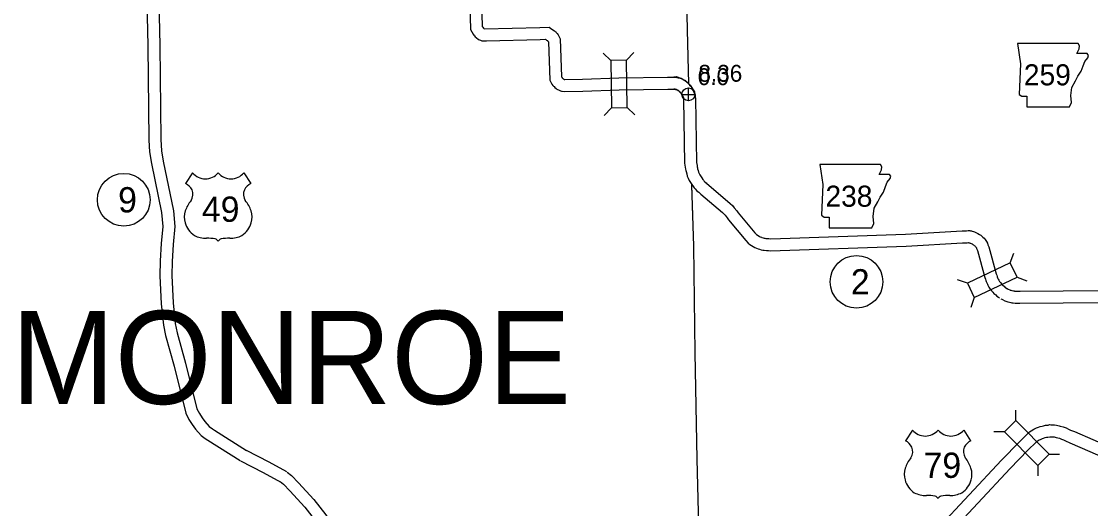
# Model space of a CAD drawing. Extents: x -939622 to -934222, y 1383701 to 1385301.
# Drawn here: x -935977.9 to -935897.5, y 1384179.7 to 1384216.3 of the extents above; entities that cross this region are included whole.
import ezdxf

# ---------------------------------------------------------------- set-up
doc = ezdxf.new("R2010")
doc.units = 0
for name, color, linetype in [('Default', 7, 'Continuous'), ('Level 10', 7, 'Continuous'), ('Level 15', 7, 'Continuous'), ('Level 2', 7, 'Continuous'), ('Level 20', 7, 'Continuous'), ('Level 21', 7, 'Continuous'), ('Level 22', 7, 'Continuous'), ('Level 25', 7, 'Continuous'), ('Level 26', 7, 'Continuous'), ('Level 27', 7, 'Continuous')]:
    doc.layers.add(name, color=color, linetype=linetype)

msp = doc.modelspace()

# ---------------------------------------------------------------- linework, layer by layer
at = {"layer": 'Level 10'}
for points in [[(-935944.334, 1384223.23), (-935944.126, 1384215.705), (-935943.933, 1384215.355), (-935943.858, 1384215.279), (-935943.827, 1384215.247), (-935943.818, 1384215.238), (-935943.768, 1384215.171), (-935943.697, 1384215.112), (-935943.51, 1384214.952), (-935943.374, 1384214.904), (-935943.27, 1384214.87), (-935943.1, 1384214.849), (-935942.955, 1384214.855), (-935942.929, 1384214.861), (-935938.874, 1384214.97)], [(-935943.434, 1384223.249), (-935943.232, 1384215.948), (-935943.205, 1384215.898), (-935943.186, 1384215.878), (-935943.131, 1384215.822), (-935943.111, 1384215.795), (-935943.067, 1384215.758), (-935938.898, 1384215.869)], [(-935938.896, 1384215.869), (-935938.208, 1384215.885), (-935938.003, 1384215.74), (-935937.801, 1384215.606), (-935937.783, 1384215.592), (-935937.747, 1384215.568), (-935937.704, 1384215.528), (-935937.669, 1384215.489), (-935937.654, 1384215.472), (-935937.599, 1384215.411), (-935937.524, 1384215.318), (-935937.489, 1384215.27), (-935937.363, 1384215.01), (-935937.265, 1384212.146), (-935937.228, 1384212.091), (-935937.225, 1384212.082), (-935937.213, 1384212.07), (-935937.179, 1384212.033), (-935937.178, 1384212.032), (-935937.129, 1384211.997), (-935937.115, 1384211.985), (-935937.076, 1384211.965), (-935937.036, 1384211.949), (-935937.014, 1384211.946), (-935935.685, 1384211.971), (-935932.956, 1384212.067), (-935929.283, 1384212.123)], [(-935938.876, 1384214.969), (-935938.483, 1384214.978), (-935938.454, 1384214.959), (-935938.401, 1384214.914), (-935938.338, 1384214.884), (-935938.316, 1384214.866), (-935938.283, 1384214.819), (-935938.268, 1384214.802), (-935938.256, 1384214.778), (-935938.157, 1384211.895), (-935938.041, 1384211.693), (-935938.004, 1384211.595), (-935937.914, 1384211.501), (-935937.874, 1384211.458), (-935937.833, 1384211.414), (-935937.765, 1384211.345), (-935937.686, 1384211.288), (-935937.619, 1384211.23), (-935937.445, 1384211.143), (-935937.389, 1384211.121), (-935937.34, 1384211.098), (-935937.272, 1384211.08), (-935937.217, 1384211.066), (-935937.071, 1384211.045), (-935935.661, 1384211.071), (-935932.933, 1384211.167), (-935929.27, 1384211.223)], [(-935929.286, 1384212.123), (-935928.769, 1384212.134), (-935928.689, 1384212.123), (-935928.654, 1384212.119), (-935928.603, 1384212.109), (-935928.598, 1384212.108), (-935928.545, 1384212.101), (-935928.494, 1384212.087), (-935928.439, 1384212.079), (-935928.267, 1384212.017), (-935928.174, 1384211.987), (-935928.124, 1384211.961), (-935928.066, 1384211.937), (-935928.002, 1384211.897), (-935927.956, 1384211.867), (-935927.919, 1384211.836), (-935927.875, 1384211.802), (-935927.842, 1384211.766), (-935927.827, 1384211.752), (-935927.805, 1384211.731), (-935927.772, 1384211.7), (-935927.756, 1384211.684), (-935927.71, 1384211.648), (-935927.655, 1384211.585), (-935927.654, 1384211.584), (-935927.605, 1384211.538), (-935927.543, 1384211.452), (-935927.49, 1384211.379), (-935927.45, 1384211.303), (-935927.439, 1384211.284), (-935927.419, 1384211.259), (-935927.353, 1384211.158), (-935927.32, 1384211.057), (-935927.309, 1384211.006), (-935927.302, 1384210.988), (-935927.295, 1384210.969), (-935927.295, 1384210.969), (-935927.293, 1384210.964), (-935927.268, 1384210.919), (-935927.247, 1384210.862), (-935927.225, 1384210.802)], [(-935928.832, 1384212.151), (-935928.822, 1384212.151), (-935928.656, 1384212.173), (-935928.492, 1384212.117), (-935928.444, 1384212.099), (-935928.377, 1384212.078), (-935928.281, 1384212.042), (-935928.147, 1384211.974), (-935928.049, 1384211.913), (-935927.996, 1384211.872), (-935927.92, 1384211.827), (-935927.866, 1384211.775), (-935927.796, 1384211.728), (-935927.656, 1384211.568), (-935927.633, 1384211.529), (-935927.523, 1384211.415), (-935927.459, 1384211.276), (-935927.432, 1384211.211), (-935927.414, 1384211.178), (-935927.366, 1384211.094), (-935927.323, 1384210.999), (-935927.292, 1384210.934), (-935927.224, 1384210.789), (-935927.213, 1384210.671), (-935927.195, 1384210.522), (-935927.108, 1384205.722), (-935927.074, 1384205.484), (-935927.062, 1384205.38), (-935927.042, 1384205.301), (-935927.029, 1384205.233), (-935926.993, 1384205.106), (-935926.956, 1384204.988), (-935926.912, 1384204.874), (-935926.876, 1384204.787), (-935926.723, 1384204.555), (-935926.636, 1384204.43), (-935926.594, 1384204.383), (-935926.554, 1384204.333), (-935926.477, 1384204.258), (-935926.34, 1384204.142), (-935926.191, 1384203.999), (-935924.573, 1384202.631), (-935924.403, 1384202.473), (-935924.272, 1384202.311), (-935924.083, 1384202.079), (-935923.981, 1384201.931), (-935922.736, 1384200.431), (-935922.638, 1384200.326), (-935922.597, 1384200.295), (-935922.408, 1384200.18), (-935922.314, 1384200.131), (-935922.229, 1384200.088), (-935922.191, 1384200.073), (-935922.098, 1384200.047), (-935922.023, 1384200.019), (-935921.987, 1384200.012), (-935921.908, 1384200.003), (-935921.778, 1384199.985), (-935921.668, 1384199.985), (-935921.53, 1384199.975), (-935911.381, 1384200.329), (-935907.136, 1384200.567), (-935906.914, 1384200.577), (-935906.794, 1384200.58), (-935906.666, 1384200.59), (-935906.559, 1384200.587), (-935906.489, 1384200.574), (-935906.422, 1384200.563), (-935906.367, 1384200.548), (-935906.286, 1384200.529), (-935906.196, 1384200.493), (-935906.086, 1384200.452), (-935905.948, 1384200.382), (-935905.811, 1384200.306), (-935905.724, 1384200.237), (-935905.64, 1384200.171), (-935905.56, 1384200.098), (-935905.481, 1384200.017), (-935905.388, 1384199.924), (-935905.29, 1384199.774), (-935905.226, 1384199.65), (-935905.183, 1384199.523), (-935905.169, 1384199.474), (-935905.129, 1384199.371), (-935904.562, 1384197.341), (-935904.521, 1384197.233), (-935904.491, 1384197.128), (-935904.481, 1384197.102), (-935904.456, 1384197.05), (-935904.408, 1384196.948), (-935904.371, 1384196.867), (-935904.339, 1384196.802), (-935904.309, 1384196.76), (-935904.242, 1384196.684), (-935904.175, 1384196.589), (-935904.12, 1384196.526), (-935904.112, 1384196.515), (-935903.975, 1384196.418), (-935903.909, 1384196.341), (-935903.854, 1384196.302), (-935903.762, 1384196.227)], [(-935929.267, 1384211.223), (-935928.819, 1384211.232), (-935928.797, 1384211.229), (-935928.789, 1384211.229), (-935928.762, 1384211.223), (-935928.737, 1384211.219), (-935928.724, 1384211.217), (-935928.693, 1384211.209), (-935928.518, 1384211.152), (-935928.502, 1384211.144), (-935928.488, 1384211.138), (-935928.442, 1384211.095), (-935928.42, 1384211.075), (-935928.404, 1384211.059), (-935928.364, 1384211.018), (-935928.331, 1384210.991), (-935928.329, 1384210.989), (-935928.299, 1384210.955), (-935928.285, 1384210.942), (-935928.272, 1384210.923), (-935928.256, 1384210.902), (-935928.231, 1384210.854), (-935928.192, 1384210.793), (-935928.147, 1384210.678), (-935928.134, 1384210.638), (-935928.101, 1384210.567), (-935928.09, 1384210.546), (-935928.089, 1384210.544)], [(-935928.832, 1384211.251), (-935928.76, 1384211.252), (-935928.753, 1384211.253), (-935928.669, 1384211.226), (-935928.643, 1384211.217), (-935928.588, 1384211.189), (-935928.564, 1384211.174), (-935928.507, 1384211.129), (-935928.467, 1384211.105), (-935928.429, 1384211.069), (-935928.395, 1384211.046), (-935928.386, 1384211.036), (-935928.353, 1384210.98), (-935928.278, 1384210.902), (-935928.246, 1384210.826), (-935928.201, 1384210.741), (-935928.167, 1384210.682), (-935928.14, 1384210.622), (-935928.107, 1384210.551), (-935928.104, 1384210.546), (-935928.094, 1384210.461), (-935928.007, 1384205.65), (-935927.967, 1384205.367), (-935927.948, 1384205.214), (-935927.921, 1384205.107), (-935927.906, 1384205.026), (-935927.855, 1384204.848), (-935927.806, 1384204.692), (-935927.747, 1384204.538), (-935927.674, 1384204.363), (-935927.469, 1384204.052), (-935927.344, 1384203.871), (-935927.28, 1384203.8), (-935927.221, 1384203.727), (-935927.082, 1384203.591), (-935926.943, 1384203.474), (-935926.796, 1384203.331), (-935925.17, 1384201.957), (-935925.062, 1384201.857), (-935924.97, 1384201.744), (-935924.805, 1384201.54), (-935924.7, 1384201.388), (-935923.413, 1384199.837), (-935923.238, 1384199.649), (-935923.096, 1384199.546), (-935922.851, 1384199.396), (-935922.726, 1384199.331), (-935922.598, 1384199.266), (-935922.478, 1384199.219), (-935922.379, 1384199.191), (-935922.259, 1384199.146), (-935922.114, 1384199.121), (-935922.024, 1384199.111), (-935921.841, 1384199.084), (-935921.7, 1384199.085), (-935921.549, 1384199.073), (-935911.34, 1384199.43), (-935907.092, 1384199.669), (-935906.883, 1384199.677), (-935906.745, 1384199.681), (-935906.652, 1384199.689), (-935906.642, 1384199.687), (-935906.614, 1384199.682), (-935906.59, 1384199.676), (-935906.556, 1384199.668), (-935906.518, 1384199.653), (-935906.447, 1384199.626), (-935906.372, 1384199.588), (-935906.314, 1384199.556), (-935906.284, 1384199.532), (-935906.22, 1384199.482), (-935906.184, 1384199.449), (-935906.121, 1384199.384), (-935906.09, 1384199.354), (-935906.069, 1384199.321), (-935906.057, 1384199.297), (-935906.041, 1384199.251), (-935906.022, 1384199.186), (-935905.984, 1384199.088), (-935905.418, 1384197.059), (-935905.375, 1384196.948), (-935905.345, 1384196.843), (-935905.31, 1384196.751), (-935905.271, 1384196.666), (-935905.223, 1384196.567), (-935905.184, 1384196.481), (-935905.114, 1384196.338), (-935905.013, 1384196.198), (-935904.95, 1384196.127), (-935904.885, 1384196.033), (-935904.816, 1384195.955), (-935904.744, 1384195.86), (-935904.587, 1384195.749), (-935904.523, 1384195.673), (-935904.4, 1384195.585), (-935904.327, 1384195.526)], [(-935928.115, 1384210.658), (-935928.108, 1384210.576), (-935928.094, 1384210.461), (-935928.007, 1384205.65), (-935927.967, 1384205.367), (-935927.948, 1384205.214), (-935927.921, 1384205.107), (-935927.906, 1384205.026), (-935927.855, 1384204.848), (-935927.806, 1384204.692), (-935927.747, 1384204.538), (-935927.674, 1384204.363), (-935927.469, 1384204.052), (-935927.344, 1384203.871), (-935927.28, 1384203.8), (-935927.221, 1384203.727), (-935927.082, 1384203.591), (-935926.986, 1384203.51)], [(-935927.225, 1384210.802), (-935927.213, 1384210.671), (-935927.195, 1384210.522), (-935927.108, 1384205.722), (-935927.074, 1384205.484), (-935927.062, 1384205.38), (-935927.042, 1384205.301), (-935927.029, 1384205.233), (-935926.993, 1384205.106), (-935926.956, 1384204.988), (-935926.912, 1384204.874), (-935926.876, 1384204.787), (-935926.723, 1384204.555), (-935926.636, 1384204.43), (-935926.594, 1384204.383), (-935926.554, 1384204.333), (-935926.477, 1384204.258), (-935926.349, 1384204.15)], [(-935903.874, 1384196.293), (-935903.746, 1384196.241), (-935903.666, 1384196.196), (-935903.538, 1384196.134), (-935903.506, 1384196.121), (-935903.455, 1384196.103), (-935903.381, 1384196.089), (-935903.26, 1384196.059), (-935903.225, 1384196.052), (-935903.192, 1384196.047), (-935903.083, 1384196.042), (-935902.917, 1384196.032), (-935902.763, 1384196.025), (-935896.29, 1384196.088), (-935888.331, 1384196.214), (-935881.757, 1384196.292)], [(-935904.215, 1384195.46), (-935904.136, 1384195.428), (-935904.082, 1384195.398), (-935903.906, 1384195.312), (-935903.829, 1384195.28), (-935903.692, 1384195.232), (-935903.573, 1384195.209), (-935903.453, 1384195.179), (-935903.379, 1384195.165), (-935903.279, 1384195.15), (-935903.13, 1384195.143), (-935902.965, 1384195.133), (-935902.777, 1384195.125), (-935896.278, 1384195.189), (-935888.318, 1384195.314), (-935881.747, 1384195.392)]]:
    msp.add_lwpolyline(points, dxfattribs=at)
at = {"layer": 'Level 15'}
for points in [[(-935968.579, 1384222.325), (-935968.409, 1384214.483), (-935968.314, 1384207.401), (-935968.265, 1384206.504), (-935968.13, 1384205.643), (-935967.373, 1384201.947), (-935967.282, 1384200.894), (-935967.397, 1384199.612), (-935967.469, 1384198.305), (-935967.485, 1384197.189), (-935967.388, 1384195.085), (-935967.222, 1384193.482), (-935967.067, 1384192.696), (-935966.43, 1384190.388), (-935965.55, 1384186.853), (-935965.306, 1384186.391), (-935965.075, 1384186.014), (-935964.817, 1384185.652), (-935964.379, 1384185.196), (-935964.081, 1384184.966), (-935963.896, 1384184.831), (-935961.447, 1384183.304)], [(-935967.68, 1384222.353), (-935967.509, 1384214.499), (-935967.414, 1384207.431), (-935967.369, 1384206.599), (-935967.244, 1384205.803), (-935966.481, 1384202.076), (-935966.379, 1384200.892), (-935966.5, 1384199.547), (-935966.57, 1384198.274), (-935966.585, 1384197.204), (-935966.49, 1384195.152), (-935966.331, 1384193.615), (-935966.19, 1384192.903), (-935965.559, 1384190.617), (-935964.703, 1384187.177), (-935964.523, 1384186.837), (-935964.324, 1384186.51), (-935964.122, 1384186.228), (-935963.776, 1384185.868), (-935963.54, 1384185.686), (-935963.391, 1384185.576), (-935960.971, 1384184.067)], [(-935911.463, 1384175.507), (-935904.157, 1384183.326), (-935902.816, 1384184.705), (-935902.158, 1384185.357), (-935902.048, 1384185.451), (-935901.925, 1384185.545), (-935901.724, 1384185.665), (-935901.622, 1384185.705), (-935901.537, 1384185.754), (-935901.389, 1384185.815), (-935901.265, 1384185.853), (-935901.107, 1384185.897), (-935900.999, 1384185.922), (-935900.86, 1384185.958), (-935900.731, 1384185.967), (-935900.666, 1384185.969), (-935900.543, 1384186.005), (-935900.448, 1384185.984), (-935900.308, 1384185.988), (-935900.173, 1384185.98), (-935900.029, 1384185.965), (-935899.831, 1384185.905), (-935899.748, 1384185.885), (-935899.533, 1384185.844), (-935899.312, 1384185.75), (-935899.124, 1384185.671), (-935898.971, 1384185.595), (-935898.669, 1384185.473), (-935895.917, 1384184.269)], [(-935910.806, 1384174.891), (-935903.505, 1384182.705), (-935902.176, 1384184.071), (-935901.549, 1384184.694), (-935901.484, 1384184.749), (-935901.419, 1384184.799), (-935901.325, 1384184.855), (-935901.231, 1384184.892), (-935901.139, 1384184.945), (-935901.085, 1384184.967), (-935901.013, 1384184.989), (-935900.885, 1384185.025), (-935900.785, 1384185.048), (-935900.716, 1384185.066), (-935900.689, 1384185.068), (-935900.526, 1384185.072), (-935900.514, 1384185.076), (-935900.396, 1384185.085), (-935900.321, 1384185.087), (-935900.246, 1384185.083), (-935900.209, 1384185.079), (-935900.062, 1384185.034), (-935899.934, 1384185.005), (-935899.799, 1384184.978), (-935899.662, 1384184.92), (-935899.498, 1384184.852), (-935899.341, 1384184.774), (-935899.018, 1384184.643), (-935896.201, 1384183.41)], [(-935961.002, 1384184.085), (-935959.288, 1384183.195), (-935957.961, 1384182.466)], [(-935961.417, 1384183.286), (-935959.712, 1384182.401), (-935958.395, 1384181.677)], [(-935957.904, 1384182.429), (-935957.589, 1384182.187), (-935957.056, 1384181.637), (-935955.903, 1384180.37), (-935954.995, 1384179.218), (-935954.724, 1384178.852), (-935952.781, 1384175.784), (-935952.223, 1384174.866), (-935950.921, 1384172.783), (-935947.137, 1384168.28), (-935946.785, 1384167.724), (-935946.721, 1384167.59), (-935946.654, 1384167.472), (-935946.537, 1384167.191), (-935946.506, 1384167.002)], [(-935958.452, 1384181.715), (-935958.19, 1384181.514), (-935957.713, 1384181.021), (-935956.59, 1384179.788), (-935955.711, 1384178.671), (-935955.467, 1384178.342), (-935953.545, 1384175.309), (-935952.989, 1384174.394), (-935951.65, 1384172.252), (-935947.865, 1384167.747), (-935947.574, 1384167.288), (-935947.52, 1384167.175), (-935947.464, 1384167.075), (-935947.408, 1384166.942), (-935947.394, 1384166.858)]]:
    msp.add_lwpolyline(points, dxfattribs=at)
at = {"layer": 'Level 2'}
for points in [[(-935927.687, 1384211.631), (-935927.793, 1384215.681), (-935927.959, 1384223.762), (-935928.351, 1384236.566)], [(-935927.687, 1384211.626), (-935927.793, 1384215.681), (-935927.959, 1384223.762), (-935928.203, 1384231.72)], [(-935926.671, 1384167.338), (-935926.873, 1384175.416), (-935927.057, 1384183.398), (-935927.227, 1384191.409), (-935927.325, 1384199.417), (-935927.47, 1384204.038)], [(-935926.671, 1384167.338), (-935926.873, 1384175.416), (-935927.057, 1384183.398), (-935927.227, 1384191.409), (-935927.325, 1384199.417), (-935927.468, 1384203.998)]]:
    msp.add_lwpolyline(points, dxfattribs=at)
at = {"layer": 'Level 20'}
for p, q in [((-935933.566, 1384213.39), (-935934.134, 1384213.941)), ((-935932.378, 1384213.408), (-935931.827, 1384213.976)), ((-935933.512, 1384209.826), (-935934.063, 1384209.258)), ((-935932.324, 1384209.844), (-935931.755, 1384209.293)), ((-935903.509, 1384198.158), (-935903.244, 1384198.904)), ((-935906.727, 1384196.626), (-935907.473, 1384196.89)), ((-935902.998, 1384197.085), (-935902.252, 1384196.821)), ((-935906.216, 1384195.553), (-935906.481, 1384194.807)), ((-935903.098, 1384186.301), (-935903.095, 1384187.093)), ((-935903.942, 1384185.464), (-935904.734, 1384185.467)), ((-935900.588, 1384183.771), (-935899.796, 1384183.768)), ((-935901.431, 1384182.934), (-935901.434, 1384182.142))]:
    msp.add_line(p, q, dxfattribs=at)
for points in [[(-935932.324, 1384209.844), (-935932.378, 1384213.408), (-935933.566, 1384213.39), (-935933.512, 1384209.826)], [(-935906.216, 1384195.553), (-935902.998, 1384197.085), (-935903.509, 1384198.158), (-935906.727, 1384196.626)], [(-935900.588, 1384183.771), (-935903.098, 1384186.301), (-935903.942, 1384185.464), (-935901.431, 1384182.934)]]:
    msp.add_lwpolyline(points, close=True, dxfattribs=at)
at = {"layer": 'Level 21'}
for points in [[(-935902.97, 1384214.657), (-935902.742, 1384213.135), (-935902.844, 1384210.825), (-935902.641, 1384210.699), (-935902.26, 1384210.699), (-935902.26, 1384209.886), (-935899.062, 1384209.886), (-935898.91, 1384210.216), (-935898.961, 1384210.749), (-935898.885, 1384211.358), (-935898.606, 1384211.84), (-935898.428, 1384212.196), (-935898.174, 1384212.576), (-935898.022, 1384212.982), (-935897.895, 1384213.312), (-935897.667, 1384213.591), (-935897.616, 1384213.769), (-935897.717, 1384213.896), (-935898.504, 1384213.896), (-935898.327, 1384214.251), (-935898.301, 1384214.48), (-935898.406, 1384214.655)], [(-935917.839, 1384205.571), (-935917.611, 1384204.049), (-935917.712, 1384201.739), (-935917.509, 1384201.613), (-935917.129, 1384201.613), (-935917.129, 1384200.8), (-935913.931, 1384200.8), (-935913.779, 1384201.13), (-935913.83, 1384201.663), (-935913.754, 1384202.272), (-935913.474, 1384202.754), (-935913.297, 1384203.11), (-935913.043, 1384203.49), (-935912.891, 1384203.896), (-935912.764, 1384204.226), (-935912.536, 1384204.505), (-935912.485, 1384204.683), (-935912.586, 1384204.81), (-935913.373, 1384204.81), (-935913.195, 1384205.165), (-935913.17, 1384205.394), (-935913.275, 1384205.569)]]:
    msp.add_lwpolyline(points, close=True, dxfattribs=at)
at = {"layer": 'Level 22'}
for p, q in [((-935965.036, 1384204.937), (-935965.556, 1384204.134)), ((-935961.176, 1384204.937), (-935960.656, 1384204.134)), ((-935910.869, 1384185.595), (-935911.388, 1384184.792)), ((-935907.008, 1384185.595), (-935906.489, 1384184.792))]:
    msp.add_line(p, q, dxfattribs=at)
for centre, radius, start, end in [((-935964.069, 1384205.751), 1.264, 220.07504, 319.67012), ((-935962.143, 1384205.751), 1.264, 220.32988, 319.92496), ((-935966.234, 1384202.968), 1.349, 30.7809, 59.98827), ((-935959.978, 1384202.968), 1.349, 120.01173, 149.2191), ((-935965.937, 1384203.324), 0.925, 328.81046, 21.21077), ((-935960.275, 1384203.324), 0.925, 158.78923, 211.18954), ((-935963.519, 1384201.429), 2.157, 138.95648, 162.69135), ((-935962.693, 1384201.429), 2.157, 17.30865, 41.04352), ((-935964.231, 1384201.605), 1.426, 160.95764, 197.38186), ((-935961.981, 1384201.605), 1.426, 342.61814, 19.04236), ((-935963.999, 1384201.609), 1.65, 195.10743, 237.13119), ((-935962.213, 1384201.609), 1.65, 302.86881, 344.89257), ((-935963.968, 1384202.129), 2.118, 244.07708, 269.57785), ((-935963.919, 1384196.131), 3.88, 81.19416, 90.95387), ((-935963.434, 1384199.61), 0.372, 28.03422, 72.98637), ((-935962.778, 1384199.61), 0.372, 107.01363, 151.96578), ((-935962.293, 1384196.131), 3.88, 89.04613, 98.80584), ((-935962.244, 1384202.129), 2.118, 270.42215, 295.92292), ((-935909.902, 1384186.409), 1.264, 220.07504, 319.67012), ((-935907.975, 1384186.409), 1.264, 220.32988, 319.92496), ((-935912.067, 1384183.627), 1.349, 30.7809, 59.98827), ((-935905.811, 1384183.627), 1.349, 120.01173, 149.2191), ((-935911.77, 1384183.982), 0.925, 328.81046, 21.21077), ((-935906.108, 1384183.982), 0.925, 158.78923, 211.18954), ((-935909.352, 1384182.087), 2.157, 138.95648, 162.69135), ((-935908.526, 1384182.087), 2.157, 17.30865, 41.04352), ((-935910.064, 1384182.264), 1.426, 160.95764, 197.38186), ((-935907.814, 1384182.264), 1.426, 342.61814, 19.04236), ((-935909.832, 1384182.268), 1.65, 195.10743, 237.13119), ((-935908.046, 1384182.268), 1.65, 302.86881, 344.89257), ((-935909.801, 1384182.787), 2.118, 244.07708, 269.57785), ((-935909.752, 1384176.79), 3.88, 81.19416, 90.95387), ((-935909.267, 1384180.268), 0.372, 28.03422, 72.98637), ((-935908.611, 1384180.268), 0.372, 107.01363, 151.96578), ((-935908.125, 1384176.79), 3.88, 89.04613, 98.80584), ((-935908.076, 1384182.787), 2.118, 270.42215, 295.92292)]:
    msp.add_arc(centre, radius, start, end, dxfattribs=at)
at = {"layer": 'Level 26'}
for p, q in [((-935927.721, 1384210.349), (-935927.721, 1384211.324)), ((-935927.721, 1384210.349), (-935927.721, 1384211.324)), ((-935928.208, 1384210.836), (-935927.233, 1384210.836)), ((-935928.208, 1384210.836), (-935927.233, 1384210.836))]:
    msp.add_line(p, q, dxfattribs=at)
msp.add_circle((-935927.721, 1384210.836), 0.487, dxfattribs=at)
msp.add_circle((-935927.721, 1384210.836), 0.487, dxfattribs=at)
at = {"layer": 'Level 27'}
for centre in [(-935970.21, 1384202.908), (-935915.078, 1384196.74)]:
    msp.add_circle(centre, 1.98, dxfattribs=at)

# ---------------------------------------------------------------- texts
at = {"layer": 'Default'}
msp.add_text('MONROE', height=7, dxfattribs=at).set_placement((-935978.682, 1384187.555))
at = {"layer": 'Level 21'}
for s, p in [('259', (-935902.483, 1384211.512)), ('238', (-935917.413, 1384202.386))]:
    msp.add_text(s, height=1.584, dxfattribs=at).set_placement(p)
at = {"layer": 'Level 22'}
for s, p in [('49', (-935964.331, 1384201.252)), ('79', (-935910.029, 1384181.998))]:
    msp.add_text(s, height=1.9008, dxfattribs=at).set_placement(p)
at = {"layer": 'Level 25'}
for s, p in [('0.0', (-935927.019, 1384211.53)), ('8.36', (-935926.971, 1384211.786))]:
    msp.add_text(s, height=1.2672, dxfattribs=at).set_placement(p)
at = {"layer": 'Level 27'}
for s, p in [('9', (-935970.635, 1384201.957)), ('2', (-935915.503, 1384195.789))]:
    msp.add_text(s, height=1.901, dxfattribs=at).set_placement(p)

doc.saveas('drawing.dxf')
